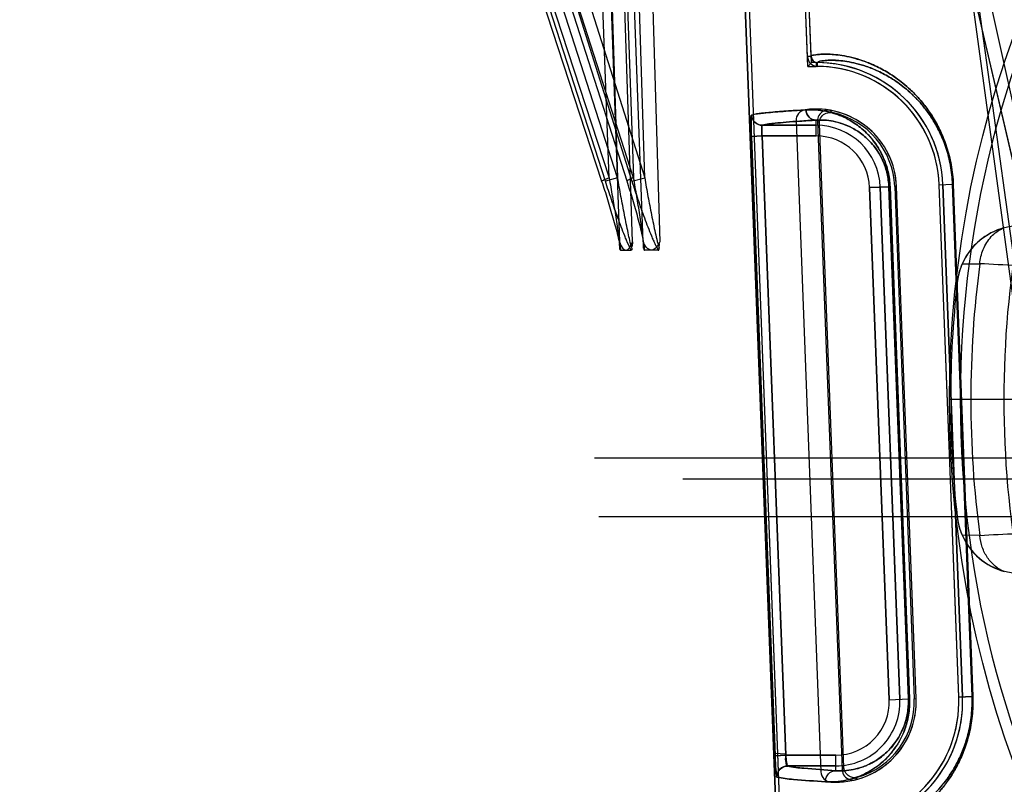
# Model space of a CAD drawing. Header units: millimetres. Extents: x 0 to 297, y 0 to 210.
# Tile 372 of 405: x 241.802 to 242.033, y 158.366 to 158.545. Entities that reach past the tile are written whole.
import ezdxf

# ---------------------------------------------------------------- set-up
doc = ezdxf.new("R2010")
doc.units = ezdxf.units.MM
doc.header["$LTSCALE"] = 16.335
doc.layers.get('0').update_dxf_attribs({"linetype": 'CONTINUOUS'})
for name, color, linetype in [('AXES_REF', 7, 'CONTINUOUS'), ('INTFCLR_1', 7, 'CONTINUOUS'), ('INTFCLR_144815', 7, 'CONTINUOUS'), ('INTFCLR_72935', 7, 'CONTINUOUS')]:
    doc.layers.add(name, color=color, linetype=linetype)

msp = doc.modelspace()

# ---------------------------------------------------------------- linework, layer by layer
at = {"color": 7, "linetype": 'Continuous'}
for radius in [4.8479140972, 4.8475, 4.8164570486]:
    msp.add_circle((241.5069109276, 154.9564782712), radius, dxfattribs=at)
msp.add_arc((241.5069109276, 154.9564782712), 4.8, 278.2771290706, 261.7228709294, dxfattribs=at)
at = {"layer": 'AXES_REF', "color": 7, "linetype": 'Continuous'}
msp.add_arc((241.5069109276, 154.9564782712), 4.91, 113.0826119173, 66.9173880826, dxfattribs=at)
at = {"layer": 'AXES_REF', "color": 9, "linetype": 'Continuous'}
msp.add_arc((241.5069109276, 154.9564782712), 4.4222561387, 94.4118118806, 85.5881881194, dxfattribs=at)
at = {"layer": 'INTFCLR_1', "color": 6, "linetype": 'Continuous'}
for p, q in [((241.9653248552, 158.7206826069), (241.9912747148, 158.0414711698)), ((241.9662053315, 158.7207297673), (241.9921563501, 158.0414880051)), ((241.9864777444, 158.5368306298), (241.9794245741, 158.7214402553)), ((241.9873587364, 158.5368642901), (241.9803050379, 158.7214877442)), ((241.983813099, 158.5217950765), (241.9896409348, 158.3692573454)), ((242.011957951, 158.3864025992), (242.0073732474, 158.5064025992)), ((242.0219506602, 158.3867843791), (242.0173659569, 158.5067843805)), ((242.0228322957, 158.3868012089), (242.018247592, 158.5068012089))]:
    msp.add_line(p, q, dxfattribs=at)
at = {"layer": 'INTFCLR_1', "color": 9, "linetype": 'Continuous'}
for p, q in [((241.9873587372, 158.5368642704), (241.9864777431, 158.5368306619)), ((241.98883248, 158.5345398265), (241.9888418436, 158.5354214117)), ((241.9885281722, 158.5182258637), (241.9885281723, 158.5219361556)), ((241.9885281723, 158.520725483), (241.9758909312, 158.520725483)), ((241.9733339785, 158.5181304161), (241.9758298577, 158.5182258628)), ((241.9733339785, 158.5181304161), (241.9788824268, 158.3730439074)), ((241.9758298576, 158.5182258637), (241.9885281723, 158.5182258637)), ((241.9758298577, 158.5182258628), (241.9813782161, 158.3731393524)), ((242.0173659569, 158.5067843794), (242.0205018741, 158.5069041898)), ((242.0205018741, 158.5069041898), (242.0250660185, 158.3869034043)), ((242.0205018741, 158.5069041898), (242.020674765, 158.5069041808)), ((242.0252417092, 158.3869033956), (242.020674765, 158.5069041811)), ((242.0010622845, 158.5061614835), (242.0055724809, 158.5063337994)), ((242.0056469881, 158.3861614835), (242.0010622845, 158.5061614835)), ((242.008144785, 158.386256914), (242.0035600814, 158.506256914)), ((242.005572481, 158.5063337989), (242.01013712, 158.3863330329)), ((242.0058472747, 158.5063337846), (242.0055724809, 158.5063337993)), ((242.0104161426, 158.3863330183), (242.0058472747, 158.5063337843)), ((242.0219506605, 158.3867843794), (242.0250660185, 158.3869034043)), ((242.0250660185, 158.3869034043), (242.0252417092, 158.3869033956)), ((242.0056469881, 158.3861614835), (242.01013712, 158.3863330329)), ((242.01013712, 158.3863330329), (242.0104161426, 158.3863330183)), ((241.9813782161, 158.3731393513), (241.9788824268, 158.373043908)), ((241.9931128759, 158.3731393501), (241.9813782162, 158.3731393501)), ((241.9931128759, 158.3695267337), (241.9931128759, 158.3731393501)), ((241.9818268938, 158.3706397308), (241.9931128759, 158.3706397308))]:
    msp.add_line(p, q, dxfattribs=at)
at = {"layer": 'INTFCLR_1', "color": 6, "linetype": 'Continuous'}
for centre, radius, start, end in [((241.988857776, 158.5369214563), 0.0023817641, 182.1854536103, 269.3914573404), ((241.988857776, 158.5369214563), 0.0015001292, 182.1846802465, 269.3914656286), ((241.9885281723, 158.5056826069), 0.0297404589, 2.1879705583, 89.39575729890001), ((241.9885281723, 158.5056826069), 0.028858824, 2.1879728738, 89.39582255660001), ((241.9863112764, 158.5218905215), 0.0025, 97.78850620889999, 182.1879698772), ((241.9885281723, 158.5056826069), 0.018858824, 2.1879704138, 97.78850629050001), ((241.9931128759, 158.3856826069), 0.018858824, 266.587434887, 2.1879703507), ((241.9931128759, 158.3856826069), 0.028858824, 274.9802481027, 2.1879701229), ((241.9931128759, 158.3856826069), 0.0297404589, 274.9802484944, 2.1879705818), ((241.9921391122, 158.3693527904), 0.0025, 182.1879698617, 266.5874352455)]:
    msp.add_arc(centre, radius, start, end, dxfattribs=at)
at = {"layer": 'INTFCLR_1', "color": 9, "linetype": 'Continuous'}
for centre, radius, start, end in [((241.9885281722, 158.5056826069), 0.0150428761, 2.1879705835, 89.99999998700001), ((241.9885281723, 158.5056826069), 0.0125432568, 2.1879702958, 89.99999993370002), ((241.9931128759, 158.3856826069), 0.0150428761, 270.0000000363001, 2.1879705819), ((241.9931128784, 158.3856826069), 0.0125432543, 270.0000000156, 2.1879709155)]:
    msp.add_arc(centre, radius, start, end, dxfattribs=at)
for points, knots in [([(242.0206747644, 158.5069041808), (242.0206162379, 158.5084420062), (242.0203651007, 158.5107206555), (242.0197238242, 158.513640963), (242.0191290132, 158.5156815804), (242.0184408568, 158.5175783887), (242.017456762, 158.5198481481), (242.0163480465, 158.5219114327), (242.0151489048, 158.5237713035), (242.0139865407, 158.5253933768), (242.0125094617, 158.5271828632), (242.0106959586, 158.5290344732), (242.0084165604, 158.5310266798), (242.0056685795, 158.5329706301), (242.0029223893, 158.5344434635), (242.0008775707, 158.5353277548), (241.9990666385, 158.5360036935), (241.9969816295, 158.5366204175), (241.9947002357, 158.5370872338), (241.992725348, 158.5373325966), (241.9910986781, 158.5374194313), (241.9894548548, 158.5374018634), (241.9884829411, 158.5372499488), (241.9873505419, 158.5370778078), (241.9873587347, 158.536864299)], [0, 0, 0, 0, 0.0914897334, 0.1356682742, 0.1776553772, 0.2177539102, 0.2555438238, 0.3246616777, 0.3566771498, 0.3870597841, 0.4432556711, 0.4944258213, 0.5409698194, 0.6230886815, 0.6939116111, 0.7258053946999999, 0.7554777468, 0.8087930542, 0.8548279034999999, 0.893927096, 0.926524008, 0.9529371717, 0.9872975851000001, 1, 1, 1, 1]), ([(242.0205018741, 158.5069041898), (242.0204460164, 158.5083730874), (242.0202068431, 158.5105494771), (242.0195963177, 158.5133389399), (242.0190301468, 158.5152878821), (242.0183751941, 158.5170993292), (242.0174387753, 158.5192664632), (242.0163838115, 158.5212363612), (242.015242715, 158.523011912), (242.0141370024, 158.5245597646), (242.0127320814, 158.5262669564), (242.0110071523, 158.5280329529), (242.0088398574, 158.5299317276), (242.0062275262, 158.5317831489), (242.0036166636, 158.5331842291), (242.0016732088, 158.5340239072), (241.9999528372, 158.5346646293), (241.997972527, 158.5352475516), (241.9958060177, 158.53568601), (241.993931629, 158.5359124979), (241.9923871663, 158.5359891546), (241.9908299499, 158.5359604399), (241.9898971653, 158.535818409), (241.9888334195, 158.535626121), (241.9888418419, 158.5354214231)], [0, 0, 0, 0, 0.09177819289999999, 0.1360881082, 0.178192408, 0.2183940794, 0.2562718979, 0.3255232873, 0.3575871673, 0.3880072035, 0.4442490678, 0.4954336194, 0.5419672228, 0.6240121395, 0.6947155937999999, 0.726539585, 0.7561384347, 0.8093018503, 0.8551871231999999, 0.8941479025, 0.9266236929, 0.9529383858, 0.9872086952, 1, 1, 1, 1]), ([(241.9733969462, 158.5231296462), (241.9732639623, 158.5230907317), (241.9733620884, 158.5223872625), (241.97321134, 158.5215229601), (241.973292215, 158.5199043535), (241.9733098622, 158.5187610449), (241.9733339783, 158.5181304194)], [0, 0, 0, 0, 0.08295233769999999, 0.3005879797, 0.6221864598, 1, 1, 1, 1]), ([(241.9758909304, 158.520727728), (241.9752697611, 158.5207286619), (241.9739775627, 158.52123615), (241.9734235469, 158.5225075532), (241.9733969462, 158.5231296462)], [0, 0, 0, 0, 0.499400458, 1, 1, 1, 1]), ([(242.0058472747, 158.5063337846), (242.0058245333, 158.5069310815), (242.0057231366, 158.5081081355), (242.0054124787, 158.5098112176), (242.0049712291, 158.5113995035), (242.0044334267, 158.5128448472), (242.0036517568, 158.5145249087), (242.0023900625, 158.5166190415), (242.0007009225, 158.5186273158), (241.9989561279, 158.520194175), (241.9975128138, 158.5212524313), (241.9956874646, 158.5223506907), (241.9934635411, 158.5233405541), (241.9908655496, 158.524053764), (241.9884407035, 158.5243736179), (241.9868850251, 158.524381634), (241.9861433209, 158.5243403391)], [0, 0, 0, 0, 0.06040079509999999, 0.1191658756, 0.1746957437, 0.2267596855, 0.2748209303, 0.3617810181, 0.4730365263, 0.5384883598, 0.5983876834, 0.6535967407, 0.7535278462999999, 0.8432420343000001, 0.9249344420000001, 1, 1, 1, 1]), ([(241.9861433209, 158.5243403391), (241.9861667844, 158.5237228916), (241.9866750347, 158.5224729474), (241.9879290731, 158.52193515), (241.9885281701, 158.5219316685)], [0, 0, 0, 0, 0.5077181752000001, 1, 1, 1, 1]), ([(241.9758909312, 158.520725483), (241.9768732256, 158.5210153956), (241.9787539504, 158.5211971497), (241.9816761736, 158.5214919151), (241.9848811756, 158.521719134), (241.9872383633, 158.5218637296), (241.9885281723, 158.5219361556)], [0, 0, 0, 0, 0.2418473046, 0.4421932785, 0.694948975, 1, 1, 1, 1]), ([(242.0055724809, 158.5063337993), (242.005552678, 158.5068547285), (242.005464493, 158.507881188), (242.0051944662, 158.5093662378), (242.0048109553, 158.510750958), (242.0042095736, 158.5123722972), (242.0033236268, 158.5141172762), (242.0021099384, 158.5158613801), (242.0008533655, 158.5172664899), (241.9995912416, 158.518400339), (241.9983408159, 158.5193160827), (241.9967612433, 158.5202636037), (241.9948386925, 158.521113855), (241.9925952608, 158.5217183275), (241.9905049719, 158.5219837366), (241.9891658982, 158.5219729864), (241.9885281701, 158.5219316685)], [0, 0, 0, 0, 0.0607750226, 0.1198911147, 0.1757312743, 0.2280597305, 0.3213045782, 0.4029792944, 0.4751147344, 0.540582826, 0.6004245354, 0.6555189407, 0.7550946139, 0.8443399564, 0.9254962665, 1, 1, 1, 1]), ([(241.9758909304, 158.520727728), (241.975816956, 158.520716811), (241.9757854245, 158.5203642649), (241.9757261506, 158.5196428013), (241.9757852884, 158.5188086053), (241.9758298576, 158.5182258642)], [0, 0, 0, 0, 0.0888783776, 0.3053307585, 1, 1, 1, 1]), ([(241.9943260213, 158.3545025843), (241.9943342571, 158.3542859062), (241.9954987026, 158.3542117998), (241.9964886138, 158.3541324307), (241.9981478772, 158.354248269), (241.9997746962, 158.3544655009), (242.0017348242, 158.3548695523), (242.0039839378, 158.3555199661), (242.0065228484, 158.3564975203), (242.0093271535, 158.3579010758), (242.0123763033, 158.359865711), (242.0149711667, 158.362034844), (242.0170872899, 158.3642117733), (242.0187391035, 158.3661978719), (242.0200580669, 158.36808744), (242.0210808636, 158.3697877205), (242.0221225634, 158.3717284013), (242.0230581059, 158.3738613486), (242.0238538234, 158.3761854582), (242.0243860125, 158.3781137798), (242.0248155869, 158.3801758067), (242.0252246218, 158.3831098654), (242.0252997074, 158.3853794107), (242.0252417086, 158.3869033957)], [0, 0, 0, 0, 0.0129007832, 0.0477801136, 0.07449872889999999, 0.1073882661, 0.1467237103, 0.1929830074, 0.2466911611, 0.3083123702, 0.3792507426, 0.4620352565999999, 0.508884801, 0.5597369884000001, 0.6155593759, 0.6457937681, 0.6777486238, 0.7465620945, 0.7840437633, 0.8238376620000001, 0.8654990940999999, 0.9092634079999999, 1, 1, 1, 1]), ([(241.9956947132, 158.3560544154), (241.9957020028, 158.3558467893), (241.9967985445, 158.3557469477), (241.9977477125, 158.3556753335), (241.9993203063, 158.3557737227), (242.0008650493, 158.3559749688), (242.0027256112, 158.3563529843), (242.004861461, 158.3569668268), (242.0072730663, 158.3578930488), (242.0099375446, 158.3592264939), (242.0128354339, 158.3610963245), (242.0153015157, 158.3631629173), (242.0173128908, 158.3652382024), (242.0188834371, 158.3671327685), (242.020137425, 158.3689356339), (242.0211099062, 158.3705582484), (242.022100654, 158.3724110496), (242.022990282, 158.3744475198), (242.0237468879, 158.3766665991), (242.0242529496, 158.378508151), (242.0246613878, 158.3804775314), (242.0250502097, 158.3832800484), (242.0251213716, 158.3854477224), (242.0250660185, 158.3869034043)], [0, 0, 0, 0, 0.0129809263, 0.0477590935, 0.0743728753, 0.107135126, 0.1463267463, 0.1924321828, 0.2459854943, 0.3074636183, 0.378286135, 0.461004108, 0.5078490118, 0.5587223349, 0.6145978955, 0.6448734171, 0.6768805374, 0.7458344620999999, 0.7834065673, 0.8233054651, 0.8650849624, 0.9089800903, 1, 1, 1, 1]), ([(241.9907176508, 158.3669316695), (241.991485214, 158.366886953), (241.9930931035, 158.3668951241), (241.9955960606, 158.3672373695), (241.9982749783, 158.3680003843), (242.0005645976, 158.3690613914), (242.0024414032, 158.3702429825), (242.0039218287, 158.3713850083), (242.0054067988, 158.3727989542), (242.0068603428, 158.3745394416), (242.0079670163, 158.3762703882), (242.0087754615, 158.3778822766), (242.0093468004, 158.3792817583), (242.0098363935, 158.3808445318), (242.0103446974, 158.3831937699), (242.0104644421, 158.3850644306), (242.0104161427, 158.386333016)], [0, 0, 0, 0, 0.0741886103, 0.15467214, 0.2430392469, 0.3420070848, 0.3969611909, 0.4567875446, 0.5221129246, 0.5944261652, 0.6750844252, 0.7197030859, 0.7682915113, 0.8207824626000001, 0.8775040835, 1, 1, 1, 1]), ([(241.9931128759, 158.3695267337), (241.9937721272, 158.3694819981), (241.995154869, 158.3694772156), (241.9973106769, 158.3697576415), (241.9996223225, 158.3704047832), (242.0016002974, 158.3713153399), (242.0032232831, 158.3723342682), (242.0045051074, 158.3733221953), (242.0057917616, 158.3745480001), (242.0070520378, 158.3760596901), (242.0081269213, 158.3777453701), (242.0090051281, 158.3795915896), (242.0095868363, 158.3813288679), (242.0100753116, 158.3835959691), (242.0101791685, 158.3852268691), (242.01013712, 158.3863330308)], [0, 0, 0, 0, 0.0735968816, 0.1535237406, 0.241401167, 0.3399937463, 0.3948260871, 0.4545916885, 0.5199362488, 0.5923717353, 0.6732825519, 0.7419092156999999, 0.8196423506, 0.8767056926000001, 1, 1, 1, 1]), ([(241.9931128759, 158.3695267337), (241.9906254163, 158.3696729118), (241.9868705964, 158.3699789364), (241.9830688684, 158.3702884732), (241.9818268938, 158.3706397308)], [0, 0, 0, 0, 0.6587678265, 1, 1, 1, 1]), ([(241.9907176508, 158.3669316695), (241.9906970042, 158.3675794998), (241.9911633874, 158.3689316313), (241.9924838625, 158.3695234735), (241.9931128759, 158.3695267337)], [0, 0, 0, 0, 0.5074920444, 1, 1, 1, 1]), ([(241.9793333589, 158.3680446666), (241.9805866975, 158.3676932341), (241.9844209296, 158.3673839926), (241.9882085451, 158.3670778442), (241.9907176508, 158.3669316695)], [0, 0, 0, 0, 0.3411963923, 1, 1, 1, 1])]:
    msp.add_open_spline(points, degree=3, knots=knots, dxfattribs=at)
at = {"layer": 'INTFCLR_1', "color": 6, "linetype": 'Continuous'}
msp.add_open_spline([(241.986143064, 158.5243403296), (241.9853377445, 158.5242954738), (241.9837830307, 158.5242046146), (241.9815212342, 158.5240569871), (241.9794191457, 158.5238993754), (241.9775052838, 158.5237357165), (241.9755160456, 158.5235128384), (241.97415919, 158.5233526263), (241.9733972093, 158.5231296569)], degree=3, knots=[0, 0, 0, 0, 0.1888411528, 0.3646278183, 0.5306524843, 0.6824449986, 0.8141169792, 1, 1, 1, 1], dxfattribs=at)
at = {"layer": 'INTFCLR_1', "color": 7, "linetype": 'Continuous'}
for points, knots in [([(241.9793638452, 158.3680129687), (241.9792701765, 158.3678901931), (241.9791550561, 158.3689420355), (241.9790675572, 158.3695553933), (241.9789582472, 158.3713024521), (241.9789066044, 158.3724116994), (241.9788824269, 158.3730439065)], [0, 0, 0, 0, 0.09135910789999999, 0.3072878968, 0.6257122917, 1, 1, 1, 1]), ([(241.9788824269, 158.3730439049), (241.9789001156, 158.3725815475), (241.9789514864, 158.3715033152), (241.9790315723, 158.3698283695), (241.9791991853, 158.3686280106), (241.9793333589, 158.3680446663)], [0, 0, 0, 0, 0.2762257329, 0.6446028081, 1, 1, 1, 1]), ([(241.9813782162, 158.3731393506), (241.9813905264, 158.3729784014), (241.9814425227, 158.3723484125), (241.9815581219, 158.3714643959), (241.9816639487, 158.3709321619), (241.9817953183, 158.3705830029), (241.9818571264, 158.3706238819)], [0, 0, 0, 0, 0.1868010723, 0.7451097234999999, 0.9142443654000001, 1, 1, 1, 1]), ([(241.9818268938, 158.3706397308), (241.9811756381, 158.3706390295), (241.9798165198, 158.3700762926), (241.9793092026, 158.3686962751), (241.9793333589, 158.3680446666)], [0, 0, 0, 0, 0.4996930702, 1, 1, 1, 1]), ([(241.9793638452, 158.3680129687), (241.9793358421, 158.3686689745), (241.9798343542, 158.3700613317), (241.9812043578, 158.3706271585), (241.9818571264, 158.3706238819)], [0, 0, 0, 0, 0.501461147, 1, 1, 1, 1])]:
    msp.add_open_spline(points, degree=3, knots=knots, dxfattribs=at)
msp.add_open_spline([(241.9813782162, 158.3731393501), (241.9814188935, 158.3726159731), (241.981028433, 158.3716460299), (241.9815483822, 158.3715737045)], degree=3, dxfattribs=at)
at = {"layer": 'INTFCLR_144815', "color": 9, "linetype": 'Continuous'}
for p, q in [((242.0389500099, 158.45990328), (241.9934945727, 158.7892996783)), ((241.870557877, 158.7147688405), (241.938232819, 158.5076554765)), ((241.9391031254, 158.5076554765), (241.8722413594, 158.7147688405)), ((241.9441907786, 158.5076554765), (241.8776411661, 158.7147688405)), ((241.8798292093, 158.7147688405), (241.9453219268, 158.5076554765)), ((242.0357884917, 158.5076554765), (241.9873829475, 158.7147688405)), ((241.9928562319, 158.7147688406), (242.0386180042, 158.5076554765)), ((241.8728088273, 158.7140000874), (241.9399813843, 158.5084242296)), ((241.9419764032, 158.5084242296), (241.8756109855, 158.7140000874)), ((241.9457279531, 158.5084242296), (241.8796723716, 158.7140000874)), ((241.8833143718, 158.7140000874), (241.9483209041, 158.5084242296)), ((242.0355776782, 158.5084242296), (241.9875314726, 158.7140000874)), ((241.9355005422, 158.7115873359), (241.9419764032, 158.5084242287)), ((241.9454411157, 158.4934464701), (241.9384822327, 158.7116527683)), ((241.9483209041, 158.5084242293), (241.9420920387, 158.7115873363)), ((241.9451928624, 158.7116527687), (241.9518873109, 158.4934464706)), ((241.9399813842, 158.5084242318), (241.9328805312, 158.7067618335)), ((241.9347660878, 158.7068272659), (241.9424033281, 158.4934464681)), ((241.9386348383, 158.7067618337), (241.945727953, 158.5084242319)), ((241.947939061, 158.4934464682), (241.9403110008, 158.7068272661)), ((242.0036624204, 158.7073362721), (242.0373664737, 158.4601392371)), ((241.9419764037, 158.5084242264), (241.9391031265, 158.5076554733)), ((241.9453219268, 158.5076554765), (241.9483209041, 158.5084242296)), ((242.022755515, 158.4882731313), (242.0268771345, 158.4882918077)), ((242.0215799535, 158.4838749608), (242.0215836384, 158.4839079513)), ((242.5818615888, 158.4427782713), (241.9522398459, 158.4427782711)), ((241.9572390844, 158.4378655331), (242.5768623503, 158.4378655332)), ((242.0215836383, 158.4290485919), (242.0215799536, 158.4290815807)), ((242.0268771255, 158.4246648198), (242.0227554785, 158.4246834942))]:
    msp.add_line(p, q, dxfattribs=at)
at = {"layer": 'INTFCLR_144815', "color": 6, "linetype": 'Continuous'}
for p, q in [((241.9425091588, 158.4919562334), (241.9424526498, 158.4930506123)), ((241.9454410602, 158.4934464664), (241.9453499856, 158.4923078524)), ((241.9479390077, 158.4934464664), (241.9480573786, 158.4923078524)), ((241.9517496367, 158.4919562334), (241.9518230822, 158.4930506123)), ((241.9425095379, 158.4919475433), (241.94250919, 158.4919560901)), ((241.9425103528, 158.491929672), (241.9425099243, 158.4919387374)), ((241.9425113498, 158.4919107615), (241.9425108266, 158.4919203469)), ((241.9426860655, 158.4914782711), (241.9451582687, 158.4914782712)), ((241.9453291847, 158.4918557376), (241.9453286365, 158.4918492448)), ((241.945330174, 158.4918682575), (241.9453296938, 158.4918620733)), ((241.9453310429, 158.4918801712), (241.9453306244, 158.49187429)), ((241.9453318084, 158.4918915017), (241.9453314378, 158.4918859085)), ((241.9453327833, 158.4919074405), (241.9453324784, 158.4919022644)), ((241.9453340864, 158.491931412), (241.9453338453, 158.4919268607)), ((241.9480766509, 158.4919563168), (241.948076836, 158.4919524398)), ((241.9480770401, 158.4919484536), (241.9480772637, 158.4919443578)), ((241.9480775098, 158.4919401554), (241.948077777, 158.4919358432)), ((241.9480783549, 158.4919268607), (241.9480786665, 158.4919221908)), ((241.9480789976, 158.4919173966), (241.9480793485, 158.4919124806)), ((241.9480797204, 158.4919074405), (241.9480801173, 158.4919022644)), ((241.9480805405, 158.491896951), (241.9480809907, 158.4918915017)), ((241.9480814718, 158.4918859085), (241.9480819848, 158.4918801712)), ((241.948082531, 158.49187429), (241.9480831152, 158.4918682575)), ((241.951519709, 158.4914782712), (241.9483065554, 158.4914782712)), ((242.0222876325, 158.4564782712), (242.0197876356, 158.4564782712)), ((242.0222876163, 158.4564782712), (242.0197876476, 158.4564782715)), ((242.0355286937, 158.4564782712), (242.0222876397, 158.4564782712)), ((241.9522398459, 158.4427782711), (241.9365316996, 158.4427782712)), ((241.9376012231, 158.4290894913), (242.5965002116, 158.4290894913))]:
    msp.add_line(p, q, dxfattribs=at)
for points in [[(241.9426860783, 158.4914782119), (241.9426766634, 158.4914786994), (241.9426675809, 158.491480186), (241.9426588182, 158.4914826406), (241.9426503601, 158.4914860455), (241.9426422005, 158.4914903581), (241.9426343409, 158.491495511), (241.9426267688, 158.4915014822), (241.9426194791, 158.4915082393), (241.9426124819, 158.4915157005), (241.9426057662, 158.4915238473), (241.9425993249, 158.4915326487), (241.9425931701, 158.4915420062), (241.9425872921, 158.491551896), (241.9425816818, 158.4915622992), (241.9425763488, 158.4915731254), (241.9425712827, 158.49158435), (241.9425664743, 158.4915959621), (241.9425619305, 158.4916078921), (241.942557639, 158.491620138), (241.942553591, 158.4916326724), (241.9425497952, 158.4916453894), (241.9425462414, 158.4916582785), (241.9425429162, 158.4916713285), (241.9425398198, 158.4916844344), (241.9425369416, 158.491697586), (241.9425342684, 158.4917107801), (241.9425317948, 158.4917239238), (241.9425295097, 158.4917370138), (241.9425274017, 158.4917500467), (241.9425254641, 158.4917629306), (241.9425236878, 158.4917756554), (241.9425220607, 158.4917882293), (241.942520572, 158.4918005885), (241.9425192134, 158.491812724), (241.942517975, 158.4918246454), (241.9425168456, 158.4918363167), (241.9425158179, 158.4918477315), (241.9425148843, 158.4918588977), (241.9425140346, 158.4918698), (241.942513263, 158.4918804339), (241.9425125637, 158.4918908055), (241.9425119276, 158.4919009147)], [(241.9453260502, 158.491821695), (241.9453252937, 158.4918144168), (241.9453244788, 158.4918069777), (241.945323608, 158.4917993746), (241.9453226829, 158.4917916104), (241.9453216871, 158.49178369), (241.9453206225, 158.4917756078), (241.9453194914, 158.4917673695), (241.9453182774, 158.4917589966), (241.9453169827, 158.4917504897), (241.9453156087, 158.4917418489), (241.9453141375, 158.4917330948), (241.9453125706, 158.4917242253), (241.9453109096, 158.4917152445), (241.9453091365, 158.4917061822), (241.9453072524, 158.4916970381), (241.9453052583, 158.4916878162), (241.9453031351, 158.4916785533), (241.9453008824, 158.4916692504), (241.9452985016, 158.4916599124), (241.9452959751, 158.4916505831), (241.9452933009, 158.4916412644), (241.9452904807, 158.4916319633), (241.9452875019, 158.4916227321), (241.9452843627, 158.4916135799), (241.9452810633, 158.49160451), (241.9452775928, 158.4915955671), (241.9452739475, 158.4915867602), (241.9452701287, 158.4915780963), (241.9452661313, 158.4915696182), (241.9452619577, 158.4915613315), (241.9452576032, 158.4915532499), (241.9452530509, 158.4915454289), (241.9452482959, 158.4915378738), (241.9452433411, 158.4915306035), (241.9452381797, 158.491523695), (241.9452328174, 158.4915171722), (241.9452272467, 158.4915110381), (241.9452214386, 158.4915053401), (241.9452153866, 158.4915000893), (241.9452090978, 158.4914953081), (241.9452025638, 158.4914910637), (241.9451957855, 158.4914873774), (241.945188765, 158.4914842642), (241.9451814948, 158.4914817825), (241.9451739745, 158.4914799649), (241.9451662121, 158.4914788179), (241.945158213, 158.4914783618)], [(241.9453280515, 158.4918425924), (241.9453274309, 158.4918357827), (241.9453267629, 158.4918288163)], [(241.9453351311, 158.4919563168), (241.9453350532, 158.4919524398), (241.9453349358, 158.4919484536), (241.9453347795, 158.4919443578), (241.9453345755, 158.4919401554)], [(241.9480837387, 158.4918620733), (241.9480844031, 158.4918557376), (241.9480851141, 158.4918492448), (241.9480858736, 158.4918425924), (241.9480866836, 158.4918357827), (241.9480875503, 158.4918288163), (241.9480884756, 158.491821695), (241.9480894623, 158.4918144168), (241.9480905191, 158.4918069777), (241.948091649, 158.4917993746), (241.948092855, 158.4917916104), (241.9480941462, 158.49178369), (241.9480955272, 158.4917756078), (241.9480970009, 158.4917673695), (241.9480985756, 158.4917589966), (241.9481002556, 158.4917504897), (241.9481020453, 158.4917418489), (241.9481039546, 158.4917330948), (241.948105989, 158.4917242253), (241.9481081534, 158.4917152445), (241.9481104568, 158.4917061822), (241.9481129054, 158.4916970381), (241.9481155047, 158.4916878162), (241.948118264, 158.4916785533), (241.9481211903, 158.4916692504), (241.9481242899, 158.4916599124), (241.9481275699, 158.4916505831), (241.9481310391, 158.4916412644), (241.9481347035, 158.4916319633), (241.9481385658, 158.4916227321), (241.9481426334, 158.4916135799), (241.9481469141, 158.49160451), (241.9481514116, 158.4915955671), (241.9481561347, 158.4915867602), (241.9481610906, 158.4915780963), (241.9481662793, 158.4915696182), (241.9481717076, 158.4915613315), (241.9481773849, 158.4915532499), (241.9481833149, 158.4915454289), (241.9481895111, 158.4915378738), (241.9481959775, 158.4915306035), (241.9482027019, 158.491523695), (241.9482096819, 158.4915171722), (241.9482169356, 158.4915110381), (241.9482244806, 158.4915053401), (241.9482323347, 158.4915000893), (241.9482404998, 158.4914953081), (241.9482489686, 158.4914910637), (241.9482577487, 158.4914873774), (241.9482668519, 158.4914842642), (241.9482762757, 158.4914817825), (241.9482860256, 158.4914799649), (241.9482961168, 158.4914788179), (241.9483065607, 158.4914783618)], [(241.9515197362, 158.4914782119), (241.9515320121, 158.4914786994), (241.9515438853, 158.491480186), (241.9515553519, 158.4914826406), (241.9515664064, 158.4914860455), (241.9515770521, 158.4914903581), (241.9515872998, 158.491495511), (241.9515971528, 158.4915014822), (241.9516066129, 158.4915082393), (241.9516156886, 158.4915157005), (241.9516243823, 158.4915238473), (241.9516327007, 158.4915326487), (241.9516406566, 158.4915420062), (241.9516482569, 158.491551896), (241.9516555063, 158.4915622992), (241.9516624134, 158.4915731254), (241.9516689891, 158.4915843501), (241.9516752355, 158.4915959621), (241.9516811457, 158.4916078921), (241.9516867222, 158.491620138), (241.9516919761, 158.4916326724), (241.951696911, 158.4916453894), (241.9517015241, 158.4916582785), (241.9517058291, 158.4916713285), (241.9517098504, 158.4916844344), (241.9517135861, 158.491697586), (241.9517170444, 158.4917107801), (241.9517202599, 158.4917239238), (241.9517232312, 158.4917370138), (241.9517259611, 158.4917500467), (241.951728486, 158.4917629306), (241.9517307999, 158.4917756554), (241.9517329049, 158.4917882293), (241.9517348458, 158.4918005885), (241.9517366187, 158.491812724), (241.9517382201, 158.4918246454), (241.951739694, 158.4918363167), (241.9517410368, 158.4918477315), (241.951742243, 158.4918588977), (241.9517433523, 158.4918698), (241.9517443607, 158.4918804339), (241.9517452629, 158.4918908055)], [(241.9517460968, 158.4919009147), (241.9517468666, 158.4919107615), (241.9517475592, 158.4919203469), (241.9517481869, 158.491929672), (241.9517487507, 158.4919387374), (241.9517492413, 158.4919475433), (241.9517496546, 158.4919560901)]]:
    msp.add_lwpolyline(points, dxfattribs=at)
at = {"layer": 'INTFCLR_144815', "color": 9, "linetype": 'Continuous'}
msp.add_circle((242.2670507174, 158.4564782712), 0.2472630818, dxfattribs=at)
for centre, radius, start, end in [((242.267050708, 158.4565218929), 0.2447630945, 359.9897887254, 180.0102113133), ((242.2670507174, 158.4564782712), 0.242271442, 172.4544928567, 187.5455071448), ((241.8456705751, 154.8317228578), 3.6610562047, 86.8917166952, 87.1629457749), ((242.2670507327, 158.4564346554), 0.2447631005, 179.9897901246, 0.0102099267), ((241.8448645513, 162.0969026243), 3.6767458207, 272.8375137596, 273.1075853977)]:
    msp.add_arc(centre, radius, start, end, dxfattribs=at)
at = {"layer": 'INTFCLR_144815', "color": 6, "linetype": 'Continuous'}
for centre, radius, start, end in [((242.0364832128, 158.4822128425), 0.0149956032, 91.5089008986, 173.6351337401), ((242.0364932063, 158.4822575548), 0.0149968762, 104.9286134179, 156.3519452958), ((242.2670507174, 158.4564782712), 0.2345253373, 170.0000000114, 189.9999999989), ((242.0365212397, 158.4822376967), 0.0150306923, 156.325468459, 173.6197001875), ((242.2670507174, 158.4564782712), 0.2469948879, 173.627751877, 186.3722481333), ((242.0364832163, 158.4307436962), 0.0149956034, 186.3648512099, 268.4910852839), ((242.0365266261, 158.4307202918), 0.015036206, 186.3834949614, 203.6713363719), ((242.0364932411, 158.430699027), 0.0149969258, 203.6481394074, 255.0712970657)]:
    msp.add_arc(centre, radius, start, end, dxfattribs=at)
at = {"layer": 'INTFCLR_144815', "color": 9, "linetype": 'Continuous'}
for points, knots in [([(241.938232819, 158.5076554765), (241.9382114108, 158.5076547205), (241.9381364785, 158.5077815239), (241.9385359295, 158.5078217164), (241.938821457, 158.5080307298), (241.9393964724, 158.5082112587), (241.9397763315, 158.508354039), (241.9399813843, 158.5084242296)], [0, 0, 0, 0, 0.0321700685, 0.1514760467, 0.3761818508, 0.6745173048, 1, 1, 1, 1]), ([(241.938232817, 158.5076554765), (241.9387029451, 158.50621669), (241.9393900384, 158.5040581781), (241.9402651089, 158.5011802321), (241.9408915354, 158.4990438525), (241.9414818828, 158.4969331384), (241.9420240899, 158.4948670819), (241.9424417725, 158.4930574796), (241.942650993, 158.4919318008), (241.9426860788, 158.4914782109)], [0, 0, 0, 0, 0.2703760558, 0.4046033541, 0.5373103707, 0.6680387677, 0.7961156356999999, 0.9187352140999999, 1, 1, 1, 1]), ([(241.9451582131, 158.4914783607), (241.9447326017, 158.4922218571), (241.9442522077, 158.4933527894), (241.9435000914, 158.4951722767), (241.9428254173, 158.4969168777), (241.9417772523, 158.4997492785), (241.9405246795, 158.5033291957), (241.9395695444, 158.506210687), (241.9391031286, 158.5076554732)], [0, 0, 0, 0, 0.1486760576, 0.2123721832, 0.3418561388, 0.4731908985, 0.7365222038, 1, 1, 1, 1]), ([(241.9399813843, 158.5084242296), (241.9402429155, 158.5069755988), (241.940625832, 158.5048043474), (241.9411149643, 158.501914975), (241.9414669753, 158.4997685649), (241.9417998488, 158.4976480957), (241.9421103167, 158.495572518), (241.9423554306, 158.4936813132), (241.9424989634, 158.4924827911), (241.94250919, 158.4919560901)], [0, 0, 0, 0, 0.2649743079, 0.3968570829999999, 0.5274983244, 0.6564881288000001, 0.783245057, 0.9051740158, 1, 1, 1, 1]), ([(241.9453351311, 158.4919563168), (241.9449405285, 158.4931190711), (241.9445684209, 158.4950328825), (241.9440065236, 158.49763874), (241.9434409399, 158.5004879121), (241.9427544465, 158.5040855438), (241.9422323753, 158.5069748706), (241.9419764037, 158.5084242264)], [0, 0, 0, 0, 0.2191174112, 0.3463704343, 0.4760719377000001, 0.7373588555, 1, 1, 1, 1]), ([(241.9457279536, 158.5084242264), (241.9454656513, 158.5083327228), (241.9451580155, 158.5082563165), (241.9438925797, 158.5076473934), (241.9441907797, 158.5076554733)], [0, 0, 0, 0, 0.4822042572, 1, 1, 1, 1]), ([(241.9483065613, 158.4914783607), (241.9483100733, 158.4926064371), (241.9478799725, 158.494424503), (241.9473111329, 158.496928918), (241.9465642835, 158.4997701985), (241.9455414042, 158.5033565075), (241.9446522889, 158.506219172), (241.9441907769, 158.5076554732)], [0, 0, 0, 0, 0.2024514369, 0.3305831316, 0.4621437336, 0.7292539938, 1, 1, 1, 1]), ([(241.9453219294, 158.5076554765), (241.9457795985, 158.506208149), (241.9464885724, 158.504042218), (241.9474808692, 158.5011721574), (241.9482504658, 158.4990339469), (241.949048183, 158.4969194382), (241.9497451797, 158.4951807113), (241.9503295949, 158.493819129), (241.9508497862, 158.4926900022), (241.9512443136, 158.4919083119), (241.9515197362, 158.4914782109)], [0, 0, 0, 0, 0.2625113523, 0.3940858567, 0.525156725, 0.655496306, 0.7848950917, 0.8490867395, 0.9116763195, 1, 1, 1, 1]), ([(241.9480766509, 158.4919563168), (241.9481145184, 158.4931527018), (241.9478136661, 158.495046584), (241.9474842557, 158.497643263), (241.947057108, 158.5004935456), (241.946482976, 158.5040938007), (241.9459852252, 158.5069773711), (241.9457279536, 158.5084242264)], [0, 0, 0, 0, 0.2157740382, 0.3427067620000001, 0.4725506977, 0.735091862, 1, 1, 1, 1]), ([(241.9483209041, 158.5084242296), (241.9485715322, 158.5069730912), (241.9489588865, 158.5047996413), (241.9495001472, 158.5019126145), (241.9499176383, 158.4997655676), (241.9503494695, 158.497644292), (241.9507937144, 158.49556491), (241.9512462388, 158.4936698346), (241.9515534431, 158.4924667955), (241.9517496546, 158.4919560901)], [0, 0, 0, 0, 0.2624988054, 0.3935154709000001, 0.5235867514, 0.6523705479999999, 0.7794218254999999, 0.9024779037, 1, 1, 1, 1]), ([(242.0268771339, 158.4882918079), (242.0269284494, 158.4888585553), (242.0271150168, 158.4900065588), (242.0276521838, 158.4916832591), (242.0284609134, 158.4932690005), (242.0295222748, 158.4946711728), (242.0308906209, 158.4959018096), (242.0319963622, 158.4965086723), (242.0326298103, 158.4967479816)], [0, 0, 0, 0, 0.1587862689, 0.3232324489, 0.4893702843, 0.6531213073, 0.8110563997, 1, 1, 1, 1]), ([(242.0326298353, 158.4162085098), (242.0318539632, 158.4165017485), (242.0303560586, 158.4173866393), (242.0285830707, 158.4193695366), (242.0273548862, 158.4218618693), (242.0269630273, 158.4237160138), (242.0268771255, 158.4246648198)], [0, 0, 0, 0, 0.2318302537, 0.4763818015, 0.7337212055, 1, 1, 1, 1])]:
    msp.add_open_spline(points, degree=3, knots=knots, dxfattribs=at)
at = {"layer": 'INTFCLR_144815', "color": 7, "linetype": 'Continuous'}
for points, knots in [([(241.9424032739, 158.4934464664), (241.9425802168, 158.4929915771), (241.9428786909, 158.4922511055), (241.9435582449, 158.4914746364), (241.9439221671, 158.4914782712)], [0, 0, 0, 0, 0.5728558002, 1, 1, 1, 1]), ([(241.9439221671, 158.4914782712), (241.9442890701, 158.4914767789), (241.9449666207, 158.492253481), (241.9452647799, 158.492994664), (241.9454410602, 158.4934464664)], [0, 0, 0, 0, 0.4307013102, 1, 1, 1, 1]), ([(241.9499131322, 158.4914782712), (241.9494727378, 158.491476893), (241.9486113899, 158.4921661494), (241.9481724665, 158.492986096), (241.9479390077, 158.4934464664)], [0, 0, 0, 0, 0.4603871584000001, 1, 1, 1, 1]), ([(241.9518872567, 158.4934464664), (241.9516528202, 158.4929827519), (241.9512129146, 158.4921634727), (241.9503502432, 158.4914749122), (241.9499131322, 158.4914782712)], [0, 0, 0, 0, 0.5431067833, 1, 1, 1, 1])]:
    msp.add_open_spline(points, degree=3, knots=knots, dxfattribs=at)
at = {"layer": 'INTFCLR_72935', "color": 6, "linetype": 'Continuous'}
for p, q in [((241.9912747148, 158.0414711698), (241.9653248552, 158.7206826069)), ((241.9662062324, 158.7207061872), (241.9921566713, 158.0414795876)), ((241.9865652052, 158.534541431), (241.9794248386, 158.7214333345)), ((241.9874137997, 158.5354230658), (241.9803050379, 158.7214877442)), ((241.9874137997, 158.5354230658), (241.9865652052, 158.534541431)), ((241.9885281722, 158.5354230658), (241.9874137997, 158.5354230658)), ((241.9865652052, 158.5345414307), (241.9885281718, 158.5345414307)), ((241.9888196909, 158.521718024), (241.9946270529, 158.369716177)), ((241.9950432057, 158.3702817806), (241.9892777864, 158.5211858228)), ((242.0069358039, 158.5063942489), (242.0115205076, 158.3863942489)), ((242.0119579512, 158.3864025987), (242.007373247, 158.5064026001)), ((242.0219500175, 158.3868012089), (242.0173653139, 158.5068012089)), ((242.018247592, 158.5068012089), (242.0228322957, 158.3868012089))]:
    msp.add_line(p, q, dxfattribs=at)
at = {"layer": 'INTFCLR_72935', "color": 9, "linetype": 'Continuous'}
for p, q in [((241.9885281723, 158.5354230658), (241.9885281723, 158.5345414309)), ((241.9885281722, 158.5182258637), (241.9885281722, 158.5219361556)), ((241.9758909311, 158.520725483), (241.9885281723, 158.520725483)), ((241.9758298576, 158.5182258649), (241.9733339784, 158.5181304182)), ((241.9788824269, 158.3730439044), (241.9733339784, 158.5181304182)), ((241.9813782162, 158.3731393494), (241.9758298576, 158.5182258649)), ((241.9885281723, 158.5182258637), (241.9758298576, 158.5182258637)), ((242.0173659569, 158.5067843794), (242.0205018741, 158.5069041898)), ((242.0205018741, 158.5069041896), (242.020674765, 158.5069041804)), ((242.0250660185, 158.3869034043), (242.0205018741, 158.5069041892)), ((242.020674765, 158.5069041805), (242.0252417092, 158.3869033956)), ((242.0055724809, 158.5063337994), (242.0010622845, 158.5061614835)), ((242.0010622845, 158.5061614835), (242.0056469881, 158.3861614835)), ((242.0035600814, 158.506256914), (242.008144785, 158.386256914)), ((242.0101371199, 158.3863330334), (242.0055724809, 158.5063337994)), ((242.0055724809, 158.5063337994), (242.0058472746, 158.5063337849)), ((242.0058472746, 158.5063337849), (242.0104161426, 158.3863330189)), ((242.0073732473, 158.5064025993), (242.0069361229, 158.5063858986)), ((242.0250660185, 158.3869034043), (242.0219506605, 158.3867843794)), ((242.0250660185, 158.3869034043), (242.0250882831, 158.3856826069)), ((242.0250660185, 158.3869034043), (242.0252417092, 158.3869033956)), ((242.0056469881, 158.3861614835), (242.01013712, 158.3863330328)), ((242.01013712, 158.3863330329), (242.0104161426, 158.3863330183)), ((242.0115208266, 158.3863858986), (242.011957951, 158.3864025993)), ((241.9813782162, 158.3731393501), (241.9931128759, 158.3731393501)), ((241.9931128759, 158.3695267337), (241.9931128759, 158.3731393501)), ((241.9931128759, 158.3706397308), (241.9818268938, 158.3706397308))]:
    msp.add_line(p, q, dxfattribs=at)
at = {"layer": 'INTFCLR_72935', "color": 7, "linetype": 'Continuous'}
for p, q in [((241.9813586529, 158.3733808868), (241.9788629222, 158.373526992)), ((241.9788824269, 158.373043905), (241.9813782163, 158.3731393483))]:
    msp.add_line(p, q, dxfattribs=at)
at = {"layer": 'INTFCLR_72935', "color": 6, "linetype": 'Continuous'}
for centre, radius, start, end in [((241.9885281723, 158.5056826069), 0.0297404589, 2.1879705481, 90.00000000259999), ((241.9885281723, 158.5056826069), 0.028858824, 2.1879728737, 90.0000007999), ((241.9885281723, 158.5056826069), 0.018858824, 2.1879732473, 80.220805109), ((241.9885281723, 158.5056826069), 0.0184213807, 2.1879704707, 78.27170916), ((241.9931128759, 158.3856826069), 0.028858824, 270.4807594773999, 2.1879701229), ((241.9931128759, 158.3856826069), 0.0297404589, 272.2301063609, 2.187970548), ((241.9931128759, 158.3856826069), 0.018858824, 284.1551362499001, 2.1879689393), ((241.9931128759, 158.3856826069), 0.0184213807, 286.1042320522, 2.187970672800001)]:
    msp.add_arc(centre, radius, start, end, dxfattribs=at)
at = {"layer": 'INTFCLR_72935', "color": 9, "linetype": 'Continuous'}
for centre, radius, start, end in [((241.9577784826, 158.4901872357), 0.0481067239, 44.1897534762, 45.1071898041), ((241.9577612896, 158.4945210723), 0.0412831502, 40.2331223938, 41.207704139), ((241.9885281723, 158.5056826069), 0.0150428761, 2.187970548, 90.0000000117), ((241.9885281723, 158.5056826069), 0.0125432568, 2.1879702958, 89.99999993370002), ((241.9931128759, 158.3856826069), 0.0150428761, 269.9999999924, 2.187970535), ((241.9931128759, 158.3856826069), 0.0125432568, 269.999999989, 2.1879704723), ((241.9937160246, 158.385709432), 0.0164329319, 359.9063571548, 2.174796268), ((241.9615840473, 158.3944640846), 0.0412831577, 323.1682372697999, 324.1428188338), ((241.9612705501, 158.3987865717), 0.0481066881, 319.2687513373, 320.1861883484)]:
    msp.add_arc(centre, radius, start, end, dxfattribs=at)
for points, knots in [([(241.9873587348, 158.5368642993), (241.9873504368, 158.5370806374), (241.9884966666, 158.5372504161), (241.9894750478, 158.5374036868), (241.9911265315, 158.5374187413), (241.992753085, 158.5373300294), (241.9947219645, 158.5370833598), (241.9969970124, 158.536616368), (241.9995878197, 158.5358489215), (242.0024791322, 158.534680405), (242.0056597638, 158.5329759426), (242.0084101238, 158.531032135), (242.0106908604, 158.5290392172), (242.0124996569, 158.5271930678), (242.0139694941, 158.5254148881), (242.0151297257, 158.5237994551), (242.01633227, 158.5219388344), (242.0174448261, 158.5198728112), (242.0184324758, 158.5175995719), (242.0191232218, 158.515699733), (242.0197206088, 158.5136540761), (242.0203642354, 158.510727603), (242.0206161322, 158.5084447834), (242.0206747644, 158.5069041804)], [0, 0, 0, 0, 0.0128710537, 0.047533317, 0.0740519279, 0.1066687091, 0.1456456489, 0.1914450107, 0.2447498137, 0.3060170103, 0.3765412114, 0.4588257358, 0.505606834, 0.5564659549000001, 0.6123143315, 0.6425700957, 0.6746686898, 0.7439804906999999, 0.7817458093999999, 0.8219527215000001, 0.8640803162, 0.9083427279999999, 1, 1, 1, 1]), ([(241.988841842, 158.5354214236), (241.9888333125, 158.5356288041), (241.9899101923, 158.5358190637), (241.9908490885, 158.5359623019), (241.9924136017, 158.5359886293), (241.9939579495, 158.5359101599), (241.9958266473, 158.5356823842), (241.9979871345, 158.5352437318), (242.0004481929, 158.5345182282), (242.0031956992, 158.5334093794), (242.0062191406, 158.5317882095), (242.0088337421, 158.529936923), (242.0110023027, 158.5280374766), (242.0127227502, 158.5262766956), (242.0141207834, 158.5245802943), (242.0152244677, 158.5230387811), (242.016368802, 158.5212625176), (242.0174274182, 158.5192900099), (242.0183672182, 158.5171195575), (242.019024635, 158.5153052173), (242.0195932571, 158.5133514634), (242.0202060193, 158.5105561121), (242.0204459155, 158.50837574), (242.0205018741, 158.5069041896)], [0, 0, 0, 0, 0.0129592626, 0.04752997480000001, 0.0739496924, 0.1064453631, 0.1452844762, 0.1909351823, 0.2440882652, 0.3052126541, 0.3756177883, 0.4578280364, 0.5045986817, 0.5554720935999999, 0.6113659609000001, 0.6416588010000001, 0.6738057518, 0.7432511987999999, 0.7811042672, 0.8214145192, 0.8636596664, 0.9080536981, 1, 1, 1, 1]), ([(241.9733339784, 158.518130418), (241.9733216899, 158.5184517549), (241.9733000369, 158.5190835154), (241.9732772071, 158.5199992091), (241.9732620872, 158.5209062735), (241.9732674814, 158.5217233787), (241.9732704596, 158.5224507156), (241.9733324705, 158.5228335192), (241.9733397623, 158.5231129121), (241.9733969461, 158.5231296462)], [0, 0, 0, 0, 0.1923988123, 0.3780628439, 0.5486260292, 0.7331187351, 0.8743091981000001, 0.9643516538, 1, 1, 1, 1]), ([(241.9733969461, 158.5231296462), (241.9734235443, 158.5225072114), (241.9739767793, 158.521234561), (241.975269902, 158.5207290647), (241.9758909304, 158.520727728)], [0, 0, 0, 0, 0.5007929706, 1, 1, 1, 1]), ([(241.9861433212, 158.5243403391), (241.9868835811, 158.5243815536), (241.988433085, 158.5243737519), (241.9908470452, 158.524056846), (241.9934383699, 158.5233493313), (241.9956652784, 158.5223624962), (241.9974988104, 158.5212620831), (241.9989490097, 158.5202002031), (242.0004075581, 158.5188911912), (242.0018515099, 158.5172795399), (242.0032492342, 158.5152794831), (242.0042703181, 158.5132803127), (242.00496659, 158.5114139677), (242.0054085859, 158.5098278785), (242.0057218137, 158.508119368), (242.0058242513, 158.5069384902), (242.0058472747, 158.5063337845)], [0, 0, 0, 0, 0.0749159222, 0.1561298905, 0.2453427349, 0.3454528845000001, 0.4011199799, 0.4611850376, 0.526789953, 0.598800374, 0.6793597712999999, 0.7727072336, 0.8247192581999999, 0.8804533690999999, 0.9388528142, 1, 1, 1, 1]), ([(241.9885281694, 158.5219294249), (241.9879287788, 158.5219329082), (241.9866756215, 158.5224736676), (241.9861667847, 158.5237228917), (241.9861433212, 158.5243403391)], [0, 0, 0, 0, 0.4924043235, 1, 1, 1, 1]), ([(241.9885281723, 158.5219361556), (241.9872379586, 158.5218637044), (241.9848803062, 158.5217190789), (241.9816749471, 158.5214918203), (241.9787531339, 158.5211970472), (241.9768728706, 158.5210153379), (241.9758909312, 158.520725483)], [0, 0, 0, 0, 0.3051467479, 0.5579167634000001, 0.7582369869, 1, 1, 1, 1]), ([(241.9885281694, 158.5219294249), (241.9891645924, 158.5219707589), (241.9904982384, 158.5219788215), (241.9925791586, 158.521717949), (241.9948167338, 158.5211185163), (241.9967420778, 158.5202715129), (241.998328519, 158.519322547), (241.9995850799, 158.5184039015), (242.000849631, 158.5172689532), (242.0021022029, 158.5158692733), (242.003315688, 158.5141293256), (242.004420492, 158.5119609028), (242.0051106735, 158.5098209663), (242.0054632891, 158.5078908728), (242.0055524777, 158.5068611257), (242.0055724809, 158.5063337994)], [0, 0, 0, 0, 0.07436551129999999, 0.1550582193, 0.2438321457, 0.3435800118, 0.3991627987, 0.4591495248, 0.5247924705, 0.5969356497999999, 0.6776917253, 0.7714706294, 0.8797117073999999, 0.9384676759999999, 1, 1, 1, 1]), ([(241.9758298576, 158.518225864), (241.9758174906, 158.5183866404), (241.9757757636, 158.5190192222), (241.9757368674, 158.5198567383), (241.9757868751, 158.5204540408), (241.9758328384, 158.520718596), (241.9758909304, 158.520727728)], [0, 0, 0, 0, 0.1915218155, 0.760651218, 0.9301555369, 1, 1, 1, 1]), ([(242.0252417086, 158.3869033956), (242.0252711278, 158.3861293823), (242.0252743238, 158.3846010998), (242.025118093, 158.3823473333), (242.0248168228, 158.380184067), (242.0243900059, 158.3781333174), (242.0238614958, 158.3762091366), (242.0230683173, 158.3738901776), (242.0219349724, 158.3712952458), (242.0206131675, 158.3689606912), (242.0195148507, 158.3673085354), (242.0184503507, 158.3658524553), (242.0171034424, 158.3642283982), (242.0149867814, 158.3620501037), (242.0123952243, 158.3598804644), (242.009347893, 158.3579123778), (242.0058417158, 158.3561594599), (242.0026251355, 158.355054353), (241.9995467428, 158.3544174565), (241.9975871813, 158.3541817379), (241.9958272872, 158.3541449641), (241.9949566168, 158.3542293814), (241.994331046, 158.3543706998), (241.9943260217, 158.3545025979)], [0, 0, 0, 0, 0.0460780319, 0.09082154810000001, 0.1342901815, 0.1759060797, 0.2153459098, 0.2529161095, 0.3216323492, 0.3834450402, 0.4122438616, 0.4396163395, 0.4907165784, 0.5376037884, 0.6201623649, 0.6911424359, 0.7529291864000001, 0.8529749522, 0.8925991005, 0.9391536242, 0.9721509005, 0.9921479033, 1, 1, 1, 1]), ([(242.0104161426, 158.3863330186), (242.01046431, 158.385067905), (242.0103457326, 158.3832073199), (242.0098422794, 158.380868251), (242.0093586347, 158.3793153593), (242.0087913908, 158.3779177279), (242.0079849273, 158.3763007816), (242.0068806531, 158.3745673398), (242.0054332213, 158.3728281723), (242.003960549, 158.3714187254), (242.0024873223, 158.3702752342), (242.0006115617, 158.3690863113), (241.9983153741, 158.3680146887), (241.9956220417, 158.367241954), (241.9931044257, 158.3668953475), (241.9914876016, 158.3668868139), (241.9907176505, 158.3669316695)], [0, 0, 0, 0, 0.1221608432, 0.1782566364, 0.230658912, 0.2788824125, 0.3236436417, 0.4048744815, 0.4765397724, 0.5414777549, 0.6011880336, 0.6561849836, 0.7555183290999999, 0.8444704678, 0.9255804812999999, 1, 1, 1, 1]), ([(242.0101489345, 158.3856825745), (242.0101475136, 158.3847946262), (242.0100309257, 158.3833970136), (242.0096390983, 158.3815686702), (242.009099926, 158.3798307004), (242.0082609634, 158.3779589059), (242.0070700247, 158.3760846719), (242.0058152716, 158.374573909), (242.0045387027, 158.3733515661), (242.0032631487, 158.3723621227), (242.0016406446, 158.3713366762), (241.9996570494, 158.3704169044), (241.9973328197, 158.3697614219), (241.9951643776, 158.3694771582), (241.9937740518, 158.3694820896), (241.9931128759, 158.3695267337)], [0, 0, 0, 0, 0.101340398, 0.1591489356, 0.213163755, 0.3087813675, 0.3922377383, 0.4658561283, 0.5323791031, 0.5935618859, 0.6497781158, 0.7511781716, 0.8418261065, 0.9243691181, 1, 1, 1, 1]), ([(242.0250881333, 158.3856828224), (242.0250865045, 158.3846316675), (242.0249945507, 158.3828811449), (242.0246625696, 158.3804853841), (242.0242571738, 158.3785265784), (242.0237536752, 158.3766891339), (242.023000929, 158.3744746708), (242.0219215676, 158.3719977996), (242.0200483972, 158.3686755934), (242.0179526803, 158.3658997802), (242.0153166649, 158.3631771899), (242.0128532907, 158.3611097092), (242.0099566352, 158.3592372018), (242.0072887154, 158.3578997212), (242.0048721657, 158.3569703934), (242.002729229, 158.3563532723), (242.0006477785, 158.3559318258), (241.9987863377, 158.3557101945), (241.9971203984, 158.3556927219), (241.9962846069, 158.35577401), (241.995698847, 158.3559272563), (241.9956943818, 158.3560543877)], [0, 0, 0, 0, 0.06738313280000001, 0.1121215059, 0.1549471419, 0.1955171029, 0.2341709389, 0.3048101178, 0.3683292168, 0.4783665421, 0.5264790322, 0.6111261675, 0.6838421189, 0.7471094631, 0.8021107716, 0.8495344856, 0.8900393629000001, 0.9376445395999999, 0.9713810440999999, 0.9918453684, 1, 1, 1, 1]), ([(241.9793333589, 158.3680446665), (241.9793092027, 158.3686962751), (241.9798165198, 158.3700762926), (241.9811756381, 158.3706390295), (241.9818268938, 158.3706397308)], [0, 0, 0, 0, 0.5003069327, 1, 1, 1, 1]), ([(241.9818268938, 158.3706397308), (241.9830688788, 158.3702884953), (241.9868705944, 158.3699789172), (241.9906254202, 158.3696729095), (241.9931128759, 158.3695267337)], [0, 0, 0, 0, 0.3412332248, 1, 1, 1, 1]), ([(241.9907176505, 158.3669316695), (241.9906970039, 158.3675794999), (241.9911633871, 158.3689316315), (241.9924838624, 158.3695234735), (241.9931128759, 158.3695267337)], [0, 0, 0, 0, 0.507492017, 1, 1, 1, 1]), ([(241.9907176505, 158.3669316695), (241.9882085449, 158.3670778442), (241.9844209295, 158.3673839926), (241.9805866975, 158.3676932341), (241.9793333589, 158.3680446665)], [0, 0, 0, 0, 0.6588035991, 1, 1, 1, 1])]:
    msp.add_open_spline(points, degree=3, knots=knots, dxfattribs=at)
at = {"layer": 'INTFCLR_72935', "color": 6, "linetype": 'Continuous'}
msp.add_open_spline([(241.9873587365, 158.5368642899), (241.9873761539, 158.5364085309), (241.9875748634, 158.5356773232), (241.9880309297, 158.5356725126)], degree=3, dxfattribs=at)
for points, knots in [([(241.9733972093, 158.5231296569), (241.9743089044, 158.5233964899), (241.9759772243, 158.5235672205), (241.9784353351, 158.5238237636), (241.9808363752, 158.5240083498), (241.983438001, 158.5241845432), (241.9852301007, 158.5242895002), (241.9861430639, 158.5243403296)], [0, 0, 0, 0, 0.2224191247, 0.3893632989, 0.5797086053, 0.7859077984, 1, 1, 1, 1]), ([(241.9917313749, 158.524267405), (241.9912090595, 158.5243574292), (241.9896888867, 158.5241695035), (241.9887857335, 158.5226068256), (241.9888196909, 158.521718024)], [0, 0, 0, 0, 0.3733914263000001, 1, 1, 1, 1]), ([(241.9892777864, 158.5211858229), (241.9892571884, 158.5217249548), (241.9896579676, 158.5232370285), (241.991386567, 158.5239033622), (241.9922727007, 158.5237193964)], [0, 0, 0, 0, 0.3734892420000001, 1, 1, 1, 1]), ([(241.9946270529, 158.369716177), (241.9946472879, 158.3691865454), (241.9951463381, 158.3677383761), (241.9968623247, 158.3671788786), (241.9977247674, 158.3673963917)], [0, 0, 0, 0, 0.3733922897, 1, 1, 1, 1]), ([(241.998222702, 158.3679841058), (241.997704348, 158.3678344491), (241.9961402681, 158.3678598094), (241.9950777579, 158.3693774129), (241.9950432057, 158.3702817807)], [0, 0, 0, 0, 0.3734896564, 1, 1, 1, 1])]:
    msp.add_open_spline(points, degree=3, knots=knots, dxfattribs=at)
at = {"layer": 'INTFCLR_72935', "color": 7, "linetype": 'Continuous'}
for points, knots in [([(241.9788629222, 158.373526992), (241.978873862, 158.3732049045), (241.9789081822, 158.3724133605), (241.9789563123, 158.3713304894), (241.9790254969, 158.3703335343), (241.9790722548, 158.3693993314), (241.9792375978, 158.3687806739), (241.9791970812, 158.3680828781), (241.9793333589, 158.3680446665)], [0, 0, 0, 0, 0.175313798, 0.4313981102, 0.5874697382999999, 0.7241917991, 0.9230070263, 1, 1, 1, 1]), ([(241.9793333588, 158.3680446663), (241.9791991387, 158.3686283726), (241.9790314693, 158.3698295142), (241.9789514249, 158.3715044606), (241.9789000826, 158.3725823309), (241.9788824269, 158.3730439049)], [0, 0, 0, 0, 0.3556138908, 0.7242422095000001, 1, 1, 1, 1]), ([(241.9818268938, 158.3706397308), (241.9817483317, 158.3706507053), (241.9816679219, 158.3709884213), (241.9815537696, 158.371445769), (241.981448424, 158.3723297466), (241.9813859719, 158.3729840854), (241.9813586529, 158.3733808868)], [0, 0, 0, 0, 0.08490578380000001, 0.284191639, 0.5742766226, 1, 1, 1, 1])]:
    msp.add_open_spline(points, degree=3, knots=knots, dxfattribs=at)
msp.add_open_spline([(241.9818268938, 158.3706397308), (241.9812739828, 158.3707169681), (241.9815015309, 158.3717169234), (241.981458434, 158.3722735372)], degree=3, dxfattribs=at)

doc.saveas('drawing.dxf')
